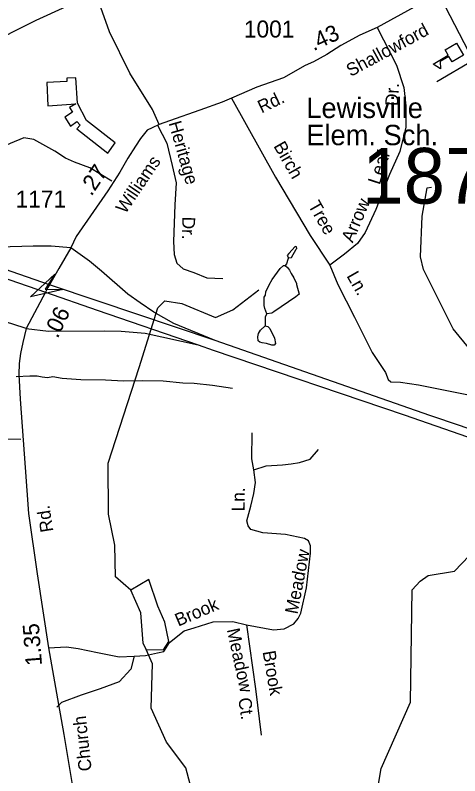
# Model space of a CAD drawing. Extents: x 1547597 to 1699558, y 810033 to 920809.
# Drawn here: x 1577144 to 1580417, y 851331 to 856928 of the extents above; entities that cross this region are included whole.
import ezdxf

# ---------------------------------------------------------------- set-up
doc = ezdxf.new("R2010")
doc.units = 0
for name, color, linetype in [('Exist Cultural Educational Facility Elementary CELL', 7, 'Continuous'), ('Exist Cultural Educational Facility Elementary Label', 7, 'Continuous'), ('Exist Cultural Shopping Center Building Footprint', 7, 'Continuous'), ('Exist Hydrographic Creek Single Shore', 7, 'Continuous'), ('Exist Hydrographic Misc Water Feature', 7, 'Continuous'), ('Exist Hydrographic Pond Under 1500 Sq Ft', 7, 'Continuous'), ('Exist Road Non-System Type 51', 7, 'Continuous'), ('Exist Road Non-System Type 51 Label', 7, 'Continuous'), ('Exist Road Primary US Divided Attributed', 7, 'Continuous'), ('Exist Road Primary US Ramp 1 Lane  Attributed', 7, 'Continuous'), ('Exist Road Secondary Mileage Hundredths English Label', 7, 'Continuous'), ('Exist Road Secondary Structure Standard Bridge Attributed CELL', 7, 'Continuous'), ('Exist Road Secondary Structure Standard Bridge Number Label', 7, 'Continuous'), ('Exist Road Secondary Type 51 Attributed', 7, 'Continuous'), ('Exist Road Secondary Type 51 Label', 7, 'Continuous'), ('Exist Road Secondary Type 51 Number Label', 7, 'Continuous')]:
    doc.layers.add(name, color=color, linetype=linetype)

msp = doc.modelspace()

# ---------------------------------------------------------------- linework, layer by layer
at = {"layer": 'Exist Cultural Educational Facility Elementary CELL'}
msp.add_lwpolyline([(1580444.2, 856634), (1580359.6, 856584.7), (1580336.4, 856624.5), (1580271.5, 856586.7), (1580274.3, 856533.8), (1580220.5, 856568), (1580331.6, 856632.8), (1580308.4, 856672.5), (1580393, 856721.8)], close=True, dxfattribs=at)
at = {"layer": 'Exist Cultural Shopping Center Building Footprint'}
msp.add_lwpolyline([(1577880.4, 855987.4), (1577669.3, 856152.1), (1577603.6, 856279.7), (1577591.2, 856466.8), (1577524.3, 856463.3), (1577524.3, 856440.4), (1577378.1, 856433), (1577383.3, 856261.9), (1577591.3, 856276.2), (1577543.7, 856248), (1577564.8, 856214.4), (1577510.2, 856177.4), (1577550.7, 856112.1), (1577597.6, 856145.8), (1577621.8, 856119.4), (1577598.6, 856090.9), (1577825.8, 855912.6)], close=True, dxfattribs=at)
at = {"layer": 'Exist Hydrographic Creek Single Shore'}
for points in [[(1577996.5, 852697.5), (1577882.1, 852794.8), (1577877.5, 853028.4), (1577831.5, 853255.8), (1577828.5, 853630.1), (1578055.5, 854334.6), (1578194.5, 854774.9), (1578245.5, 854826.4), (1578370.5, 854807.4), (1578619.5, 854703.9), (1578745.5, 854760.5), (1578938.5, 854907.6)], [(1578108.5, 852258.8), (1578086.8, 852307.4), (1578068.9, 852530.2), (1577996.5, 852697.5)], [(1578475.5, 851102.4), (1578400.9, 851388.4), (1578257.5, 851579.1), (1578145.3, 851828.4), (1578155.7, 852155.1), (1578108.5, 852258.8)]]:
    msp.add_lwpolyline(points, dxfattribs=at)
at = {"layer": 'Exist Hydrographic Misc Water Feature'}
for points in [[(1580491.5, 854469), (1580368.5, 854619.3), (1580149.5, 855057), (1580126.5, 855149.4), (1580139.6, 855447.9), (1580175.5, 855657.2), (1580208.6, 855663.1)], [(1579155.5, 855141.5), (1579178.8, 855144), (1579211.5, 855205.6), (1579217, 855211.9), (1579214.6, 855223.3), (1579205.9, 855224.7), (1579158.6, 855174.8), (1579147, 855159.8), (1579155.5, 855141.5)], [(1579155.5, 855141.5), (1579150.6, 855130.4), (1579140.2, 855098.6), (1579130.1, 855084.7)], [(1579130.1, 855084.7), (1579147.9, 855070.5), (1579163.7, 855052.3), (1579175.4, 855026.1), (1579195, 854993.9), (1579214.6, 854953.7), (1579214.5, 854945.7), (1579235.5, 854875.4), (1579209.3, 854855.8), (1579048.1, 854745.9), (1579032, 854736.1), (1578995.3, 854730.3)], [(1579013.1, 854944.2), (1579034.9, 854983.9), (1579093.9, 855063.1), (1579118.1, 855084.8), (1579130.1, 855084.7)], [(1578995.3, 854730.3), (1578980.4, 854768.7), (1578976.6, 854790.7), (1578977.3, 854852.7), (1578985.5, 854868.6), (1578989.8, 854892.5), (1579013.1, 854944.2)], [(1578995.3, 854730.3), (1578983.7, 854708.7), (1578982.9, 854642.7)], [(1578982.9, 854642.7), (1579002.9, 854636.5), (1579018.6, 854622.3), (1579053.8, 854551.9), (1579061.3, 854511.8), (1579051.1, 854499.9), (1579033.2, 854500.2), (1578993.3, 854512.6), (1578961.4, 854517), (1578945.4, 854521.2), (1578931.6, 854531.4), (1578930, 854561.4), (1578934.2, 854585.4), (1578948.5, 854609.2), (1578982.9, 854642.7)], [(1579539.5, 850312.7), (1579598.5, 850344.3), (1579646.5, 850835.7), (1579699.5, 851002.1), (1579801.5, 851167.5), (1579838.5, 851383.3), (1580053.5, 851871.4), (1580065.5, 852698.4), (1580125.5, 852762.9), (1580184.5, 852804.3), (1580376.5, 852836.6), (1580486.5, 852949.2)]]:
    msp.add_lwpolyline(points, dxfattribs=at)
at = {"layer": 'Exist Hydrographic Pond Under 1500 Sq Ft'}
msp.add_lwpolyline([(1578108.5, 852258.8), (1578235.9, 852257.6), (1578275.7, 852319.3), (1578245.9, 852460.6), (1578194.5, 852578.6), (1578128.6, 852775), (1577996.5, 852697.5)], dxfattribs=at)
at = {"layer": 'Exist Road Non-System Type 51'}
for p, q in [((1580265.5, 857078.7), (1580515, 856593.3)), ((1580515, 856593.3), (1580248.8, 856437.3))]:
    msp.add_line(p, q, dxfattribs=at)
for points in [[(1577738.7, 857092.1), (1577295.8, 856889.7), (1576909.4, 856694.8), (1576611.2, 856527.4)], [(1579807.4, 856837), (1579950.3, 856560.8), (1580005.5, 856395.1), (1580018.4, 856261.9), (1580018.4, 856102.7), (1579976.2, 855924), (1579898.3, 855755), (1579797.7, 855498.3), (1579719.8, 855327.9), (1579664.6, 855246.6), (1579567.2, 855168.6), (1579460.1, 855087.4)], [(1578736.4, 856317.6), (1579061, 855735.9), (1579314.3, 855307), (1579460.1, 855087.4)], [(1577854.6, 855705.8), (1577694.1, 855803.6), (1577581.5, 855846.2), (1577514.6, 855876.6), (1577435.5, 855928.4), (1577280.3, 856013.7), (1577207.3, 856025.8), (1577106.9, 855983.2), (1577018.6, 855943.6), (1576982.1, 855983.2), (1576881.7, 856074.6), (1576826.9, 856111.1), (1576595.7, 856053.2), (1576397.9, 856031.9)], [(1578191.2, 856119.2), (1578260.2, 855986.6), (1578299.1, 855820.9), (1578328.3, 855694.1), (1578318.6, 855531.7), (1578308.9, 855262), (1578315.3, 855167.8), (1578334.8, 855102.8), (1578380.3, 855060.5), (1578458.2, 855034.5), (1578555.6, 854995.5), (1578672.5, 854989)], [(1579460.1, 855087.4), (1579518.8, 854945.8), (1579642.2, 854705.3), (1579772.1, 854445.4), (1579869.5, 854299.1), (1579889, 854247.2), (1579908.4, 854230.9), (1579979.9, 854227.7), (1580113, 854208.2), (1580505.9, 854130.2)], [(1577151.6, 854268.5), (1577251.3, 854274.3), (1577306.9, 854272.7), (1577343.3, 854266.7), (1577382.5, 854260.4), (1577420.7, 854267.9), (1577489.2, 854257.2), (1577627, 854247.2), (1577809.9, 854245.6), (1577942, 854237.8), (1578079.9, 854238.4), (1578233.9, 854236), (1578377.3, 854223.6), (1578461.7, 854220.6), (1578597.5, 854204.4), (1578742.4, 854183.4)], [(1578900.7, 853581.1), (1578886.8, 853662.3), (1578888.8, 853855.3)], [(1577185.2, 853804.6), (1576953.1, 853807.4), (1576705.4, 853829.5)], [(1578900.7, 853581.1), (1578992.1, 853610.5), (1579111.4, 853618.5), (1579175, 853626.4), (1579236.7, 853636.4), (1579316.2, 853660.3), (1579377.8, 853731.9)], [(1578847.6, 852441.4), (1579044.7, 852404), (1579122.7, 852413), (1579194.7, 852449), (1579227.8, 852488), (1579245.8, 852527.1), (1579287.8, 852713.2), (1579317.8, 852968.5), (1579317.8, 853022.5), (1579302.8, 853058.6), (1579272.8, 853076.6), (1579227.8, 853085.6), (1579134.7, 853106.6), (1578966.7, 853118.6), (1578879.7, 853142.6), (1578858.7, 853169.7), (1578849.7, 853205.7), (1578879.7, 853313.8), (1578900.7, 853406.9), (1578912.7, 853488), (1578900.7, 853581.1)], [(1578019.5, 852210.2), (1578103.5, 852216.2), (1578190.5, 852234.2), (1578238.5, 852246.2), (1578280.5, 852312.3), (1578388.5, 852396.3), (1578460.6, 852420.4), (1578601.6, 852462.4), (1578745.6, 852465.4), (1578847.6, 852441.4)], [(1578847.6, 852441.4), (1578913.6, 851969.9), (1578955.6, 851630.6)], [(1577389.9, 852272.1), (1577521.4, 852279.2), (1577608.4, 852267.2), (1577749.4, 852237.2), (1577908.5, 852207.2), (1578019.5, 852210.2)], [(1578019.5, 852210.2), (1577995.5, 852114.1), (1577908.5, 852021), (1577770.4, 851969.9), (1577629.4, 851924.9), (1577485.4, 851870.9), (1577450.3, 851835.1)]]:
    msp.add_lwpolyline(points, dxfattribs=at)
at = {"layer": 'Exist Road Primary US Divided Attributed'}
for points in [[(1575862.8, 855406.7), (1576139, 855316.5), (1576447.6, 855208.6), (1576640.5, 855139.7), (1577366.5, 854890.8)], [(1577396.5, 854943.9), (1577122.9, 855040), (1576754, 855166.3), (1576418, 855279.5), (1576071, 855401.8)], [(1578615.9, 854532.9), (1577755.7, 854822.4), (1577396.5, 854943.9)], [(1577366.5, 854890.8), (1577748, 854757.5), (1578489.7, 854501)], [(1584974.1, 851611.8), (1584724.8, 851735.3), (1582795.5, 852809.6), (1582416.9, 853010.1), (1582179.2, 853141), (1582040, 853216.5), (1581899.7, 853287.3), (1581755.2, 853359.2), (1581610.1, 853431.2), (1581464.4, 853496.1), (1581249.7, 853586.9), (1581019.1, 853682.4), (1580837.5, 853756.7), (1580615.2, 853838.1), (1580421.7, 853906.5), (1580197, 853983.2), (1578615.9, 854532.9)], [(1578489.7, 854501), (1578601.1, 854463.3), (1580008.3, 853986.7), (1580472.4, 853825.1), (1580622.2, 853773.2), (1580843.4, 853691.9), (1581027.4, 853617.5), (1581220.2, 853535), (1581440.8, 853444.2), (1581580.6, 853375.7), (1581724.5, 853303.8), (1581891.4, 853228.3), (1582021.1, 853157.5), (1582160.3, 853082), (1582406.3, 852952.3), (1582786.1, 852742.3), (1584705.4, 851668.3), (1584967.6, 851548.7)]]:
    msp.add_lwpolyline(points, dxfattribs=at)
at = {"layer": 'Exist Road Primary US Ramp 1 Lane  Attributed'}
for points in [[(1577553.7, 855217), (1577407.7, 855228.3), (1577276.3, 855227), (1577021.7, 855221.1), (1576896.7, 855218.7), (1576790, 855223.5), (1576673.1, 855234.9), (1576565.9, 855260.5), (1576503.4, 855278.5), (1576413.3, 855305.1), (1576071, 855401.8)], [(1578615.9, 854532.9), (1578311.5, 854659.1), (1578165.3, 854741.6), (1578065, 854810), (1577973.6, 854876.1), (1577778.4, 855043.6), (1577691.1, 855116.7), (1577553.7, 855217)], [(1577225.2, 854621.3), (1577390.1, 854602.4), (1577799, 854606), (1577925.3, 854603.6), (1578099.8, 854587.1), (1578489.7, 854501)]]:
    msp.add_lwpolyline(points, dxfattribs=at)
at = {"layer": 'Exist Road Secondary Structure Standard Bridge Attributed CELL'}
msp.add_lwpolyline([(1577495.4, 854909.8), (1577257.9, 854854.5), (1577436, 855021.1), (1577365.5, 854912)], close=True, dxfattribs=at)
at = {"layer": 'Exist Road Secondary Type 51 Attributed'}
for points in [[(1580661, 857279.2), (1580384.2, 857130.2), (1580265.5, 857078.7), (1580172.6, 857036.3), (1580080.4, 856987.7), (1579807.4, 856837), (1579681.7, 856779.9), (1579542.2, 856705.8), (1579438.7, 856638.1), (1579340, 856585.4), (1579277.3, 856557.6), (1579119.8, 856466.2), (1578923.9, 856398.8), (1578736.4, 856317.6), (1578668.2, 856288.3), (1578502.6, 856229.1), (1578279.3, 856149.5), (1578203.1, 856124.1)], [(1578203.1, 856124.1), (1578153.6, 856233.3), (1577988.2, 856502.2), (1577839.2, 856806.3), (1577773.5, 856983.6)], [(1578203.1, 856124.1), (1578151.1, 856098.7), (1578116.7, 856081), (1578066, 856020), (1578029.2, 855964.1), (1577973.3, 855875.3), (1577913.6, 855772.4), (1577826, 855635.2), (1577593.6, 855300.2), (1577553.7, 855217)], [(1577553.7, 855217), (1577465.2, 855063.6), (1577396.5, 854943.9)], [(1577396.5, 854943.9), (1577383.3, 854923.9), (1577366.5, 854890.8)], [(1577366.5, 854890.8), (1577225.2, 854621.3)], [(1577225.2, 854621.3), (1577127.9, 854653.2), (1577055.7, 854676.2), (1577016.7, 854687.4), (1576973.1, 854699.2), (1576931.2, 854705.6), (1576906.4, 854708.6), (1576844.2, 854708)], [(1577225.2, 854621.3), (1577199.3, 854518.7), (1577183.3, 854439.1), (1577173, 854364.8), (1577170.7, 854284.6), (1577179.5, 854102.3), (1577196.6, 853900.6), (1577218.4, 853598.1), (1577243.2, 853260.1), (1577304.8, 852816.1), (1577389.9, 852272.1), (1577464.1, 851855.3), (1577503, 851633.6), (1577562, 851280.3), (1577587.3, 851081), (1577591.4, 850954.8), (1577590.6, 850838), (1577590.6, 850751.3), (1577587.6, 850675.8), (1577567.9, 850602.7), (1577545.4, 850537.8), (1577503, 850453.5), (1577421.3, 850326.1), (1577332.5, 850185.7)]]:
    msp.add_lwpolyline(points, dxfattribs=at)

# ---------------------------------------------------------------- texts
at = {"layer": 'Exist Cultural Educational Facility Elementary Label'}
for s, p in [('Lewisville', (1579287, 856170.7)), ('Elem. Sch.', (1579287, 855971.1))]:
    msp.add_text(s, height=150, dxfattribs=at).set_placement(p)
at = {"layer": 'Exist Road Non-System Type 51 Label'}
for s, rotation, p in [('Dr.', 87.4126, (1579962.2, 856257.9)), ('Heritage', 285.9214, (1578272.3, 856134.5)), ('Birch', 299.5949, (1579043, 855965.5)), ('Leaf', 71.8101, (1579827.1, 855674.7)), ('Tree', 299.5949, (1579297.6, 855528.9)), ('Arrow', 66.9864, (1579628.1, 855248)), ('Dr.', 268.6962, (1578374.4, 855446.1)), ('Ln.', 299.7675, (1579580.5, 855009.5)), ('Ln.', 89.194, (1578832.2, 853275.8)), ('Meadow', 79.1248, (1579221.6, 852515.5)), ('Brook', 23.007, (1578344.6, 852427.8)), ('Meadow', 282.1734, (1578701.3, 852406.1)), ('Brook', 279.6743, (1578964.8, 852243.6)), ('Ct.', 278.5874, (1578785.1, 851899.2))]:
    msp.add_text(s, height=95, rotation=rotation, dxfattribs=at).set_placement(p)
at = {"layer": 'Exist Road Secondary Mileage Hundredths English Label'}
for s, rotation, p in [('.43', 24.811, (1579339.9, 856662.2)), ('.27', 55.9721, (1577704.6, 855590.7)), ('.06', 64.7416, (1577456.3, 854543.5)), ('1.35', 94.3811, (1577341.7, 852144.8))]:
    msp.add_text(s, height=120, rotation=rotation, dxfattribs=at).set_placement(p)
at = {"layer": 'Exist Road Secondary Structure Standard Bridge Number Label'}
msp.add_text('187', height=410.1, dxfattribs=at).set_placement((1579697.9, 855540.8))
at = {"layer": 'Exist Road Secondary Type 51 Label'}
for s, rotation, p in [('Shallowford', 28.5152, (1579613.6, 856472.4)), ('Rd.', 25.5995, (1578957.5, 856204.5)), ('Williams', 55.9721, (1577955.3, 855460.5)), ('Rd.', 99.1171, (1577426, 853130.7)), ('Church', 96.2329, (1577707.8, 851369))]:
    msp.add_text(s, height=95, rotation=rotation, dxfattribs=at).set_placement(p)
at = {"layer": 'Exist Road Secondary Type 51 Number Label'}
for s, p in [('1001', (1578827.3, 856763.6)), ('1171', (1577147.1, 855511.7))]:
    msp.add_text(s, height=125, dxfattribs=at).set_placement(p)

doc.saveas('drawing.dxf')
